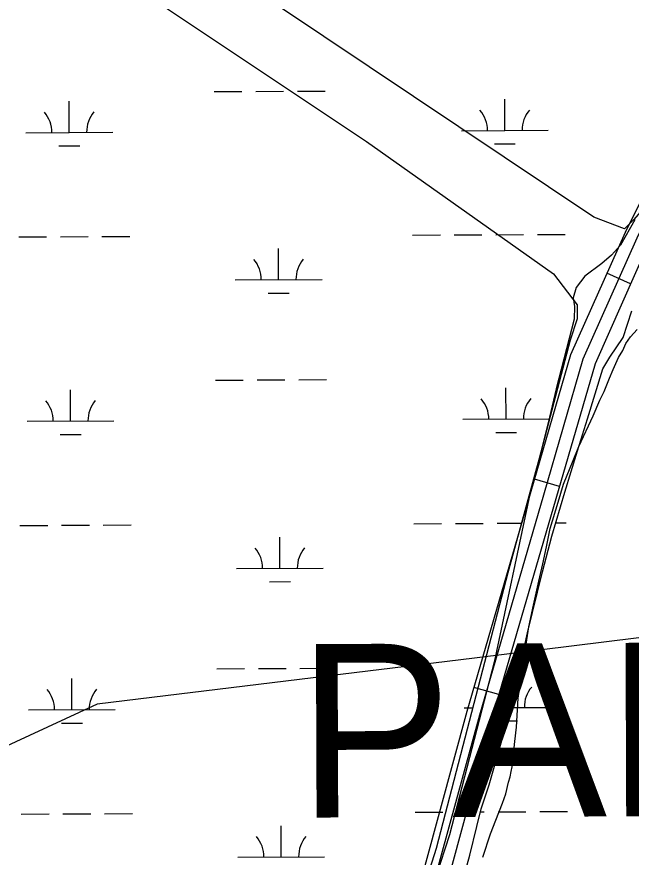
# Model space of a CAD drawing. Extents: x 3424494 to 3462436, y 522220 to 547718.
# Drawn here: x 3441045 to 3441753, y 528443 to 529412 of the extents above; entities that cross this region are included whole.
import ezdxf

# ---------------------------------------------------------------- set-up
doc = ezdxf.new("R2010")
doc.units = 0
for name, color, linetype in [('V-ROAD-CNTR', 7, 'Continuous'), ('V-SITE-VEGE', 7, 'Continuous'), ('V-TOPO-GNAM-IDEN', 7, 'Continuous'), ('V-TOPO-SHOR', 7, 'Continuous'), ('V-WETL-SWMP', 7, 'Continuous')]:
    doc.layers.add(name, color=color, linetype=linetype)

msp = doc.modelspace()

# ---------------------------------------------------------------- linework, layer by layer
at = {"layer": 'V-ROAD-CNTR'}
for p, q in [((3441752.01, 529104.11), (3441724.62, 529116.33)), ((3441670.09, 528870.72), (3441641.27, 528879.05)), ((3441600.24, 528630.65), (3441571.44, 528639.03))]:
    msp.add_line(p, q, dxfattribs=at)
for points in [[(3442478.13, 531491.82), (3442518.98, 530670.98), (3442533.34, 530300.45), (3442532.54, 530279.89), (3442502.14, 530261.04), (3442452.85, 530233.16), (3442395.84, 530195.48), (3442315.05, 530084.75), (3442210.11, 529938.99), (3442179.53, 529861.94), (3442124.04, 529741.36), (3442061.24, 529608.71), (3442018.5, 529563.65), (3441874.96, 529404.64), (3441806.37, 529285.51), (3441745.59, 529163.33), (3441682.69, 529022.41), (3441637.14, 528864.77), (3441563.31, 528611.13), (3441500.56, 528381.04), (3441413.9, 528112.35), (3441251.24, 527670.52)], [(3442493.15, 531491.86), (3442533.96, 530671.64), (3442548.35, 530300.45), (3442547.22, 530271.34), (3442509.79, 530248.14), (3442460.69, 530220.36), (3442406.37, 530184.46), (3442327.2, 530075.95), (3442223.37, 529931.73), (3442193.32, 529856.04), (3442137.63, 529735.02), (3442073.77, 529600.12), (3442029.51, 529553.46), (3441887.17, 529395.78), (3441819.6, 529278.42), (3441759.16, 529156.93), (3441696.81, 529017.24), (3441651.54, 528860.59), (3441577.75, 528607.06), (3441514.94, 528376.76), (3441428.09, 528107.45), (3441267.25, 527670.59)], [(3441886.65, 529364.82), (3441832.82, 529271.33), (3441772.73, 529150.53), (3441710.93, 529012.08), (3441665.95, 528856.41), (3441592.19, 528602.99), (3441529.32, 528372.48), (3441442.27, 528102.56), (3441283.26, 527670.66)]]:
    msp.add_lwpolyline(points, dxfattribs=at)
at = {"layer": 'V-SITE-VEGE'}
for p, q in [((3440850.4, 529666.83), (3441447.64, 529268.46)), ((3441447.64, 529268.46), (3441663.09, 529115.66)), ((3441663.09, 529115.66), (3441690.36, 529080.19)), ((3441690.36, 529080.19), (3441690.36, 529063.81)), ((3441690.36, 529063.81), (3441682.18, 529039.26)), ((3441751.75, 529043.09), (3441759.47, 529051.75)), ((3441682.18, 529039.26), (3441635.82, 528861.9)), ((3441742.87, 529027.53), (3441746.58, 529035.5)), ((3441746.58, 529035.5), (3441751.75, 529043.09)), ((3441738.06, 529019.21), (3441742.87, 529027.53)), ((3441731.74, 529005.44), (3441738.06, 529019.21)), ((3441727.64, 528995.66), (3441731.74, 529005.44)), ((3441721.3, 528980.07), (3441727.64, 528995.66)), ((3441716.48, 528969.92), (3441721.3, 528980.07)), ((3441708.66, 528952.17), (3441716.48, 528969.92)), ((3441692.31, 528916.67), (3441708.66, 528952.17)), ((3441685.61, 528900.72), (3441692.31, 528916.67)), ((3441674.79, 528873.17), (3441685.61, 528900.72)), ((3441668.4, 528852.48), (3441674.79, 528873.17)), ((3441635.82, 528861.9), (3441594.91, 528668.17)), ((3441659.38, 528822.37), (3441668.4, 528852.48)), ((3441655.17, 528800.94), (3441659.38, 528822.37)), ((3441650.98, 528781.33), (3441655.17, 528800.94)), ((3441646.06, 528761.36), (3441650.98, 528781.33)), ((3441639.21, 528730.5), (3441646.06, 528761.36)), ((3441634.64, 528708.71), (3441639.21, 528730.5)), ((3441629.98, 528678.91), (3441634.64, 528708.71)), ((3441627.26, 528660.38), (3441629.98, 528678.91)), ((3441594.91, 528668.17), (3441543.09, 528468.99)), ((3441622.57, 528626.59), (3441627.26, 528660.38)), ((3441620.43, 528593.13), (3441622.57, 528626.59)), ((3441618.45, 528576.77), (3441620.43, 528593.13)), ((3441615.62, 528547.32), (3441618.45, 528576.77)), ((3441613.33, 528536.06), (3441614.48, 528542.24)), ((3441614.48, 528542.24), (3441615.62, 528547.32)), ((3441611.08, 528529.9), (3441613.33, 528536.06)), ((3441608.05, 528516.46), (3441611.08, 528529.9)), ((3441604.3, 528505.58), (3441608.05, 528516.46)), ((3441596.83, 528486), (3441604.3, 528505.58)), ((3441590.5, 528470.42), (3441596.83, 528486)), ((3441543.09, 528468.99), (3441466.73, 528234.33)), ((3441581.5, 528443.21), (3441590.5, 528470.42))]:
    msp.add_line(p, q, dxfattribs=at)
msp.add_lwpolyline([(3441848.54, 529440.36), (3441873.08, 529393.97), (3441856.72, 529306.66), (3441832.17, 529276.64), (3441807.63, 529238.44), (3441755.81, 529178.41), (3441744.91, 529167.5), (3441709.45, 529181.14), (3441139.48, 529563.14)], dxfattribs=at)
at = {"layer": 'V-TOPO-SHOR'}
msp.add_lwpolyline([(3442245.8, 528756.26), (3441572.08, 528672.81), (3441137.41, 528619.55), (3440117.46, 528147.56), (3439618.08, 527659.91)], dxfattribs=at)
at = {"layer": 'V-WETL-SWMP'}
for p, q in [((3441271.95, 529325.86), (3441303.95, 529326.01)), ((3441319.95, 529326.08), (3441351.95, 529326.22)), ((3441367.95, 529326.29), (3441399.95, 529326.44)), ((3441607, 529280.94), (3441606.84, 529316.94)), ((3441105.11, 529278.68), (3441104.94, 529314.68)), ((3441055.11, 529278.45), (3441155.11, 529278.91)), ((3441557, 529280.72), (3441657, 529281.17)), ((3441093.18, 529263.2), (3441117.18, 529263.3)), ((3441595.07, 529265.46), (3441619.07, 529265.57)), ((3441756.69, 529178.06), (3441740.49, 529148.93)), ((3441548.7, 529160.61), (3441580.7, 529160.75)), ((3441596.7, 529160.83), (3441628.7, 529160.97)), ((3441644.7, 529161.04), (3441676.7, 529161.19)), ((3441046.81, 529158.35), (3441078.81, 529158.49)), ((3441094.81, 529158.56), (3441126.81, 529158.71)), ((3441142.81, 529158.78), (3441174.81, 529158.92)), ((3441500.71, 529160.39), (3441532.7, 529160.54)), ((3441346.35, 529108.96), (3441346.18, 529144.95)), ((3441740.49, 529148.93), (3441729.97, 529137.16)), ((3441729.97, 529137.16), (3441718.77, 529127.49)), ((3441718.77, 529127.49), (3441699.18, 529112.99)), ((3441699.18, 529112.99), (3441689.35, 529099.83)), ((3441296.35, 529108.73), (3441396.35, 529109.18)), ((3441334.42, 529093.47), (3441358.42, 529093.58)), ((3441689.35, 529099.83), (3441685.8, 529088.02)), ((3441685.8, 529088.02), (3441687.13, 529078.26)), ((3441687.13, 529078.26), (3441687.03, 529063.64)), ((3441743.3, 529042.39), (3441753.24, 529072.95)), ((3441687.03, 529063.64), (3441666.33, 528983.02)), ((3441727.83, 529019.51), (3441743.3, 529042.39)), ((3441720.09, 529006.33), (3441727.83, 529019.51)), ((3441702.31, 528948.67), (3441720.09, 529006.33)), ((3441273.47, 528993.2), (3441305.47, 528993.34)), ((3441321.47, 528993.41), (3441353.47, 528993.56)), ((3441369.47, 528993.63), (3441401.46, 528993.77)), ((3441106.62, 528946.01), (3441106.46, 528982.01)), ((3441608.51, 528948.28), (3441608.35, 528984.28)), ((3441666.33, 528983.02), (3441658.46, 528950.34)), ((3441558.51, 528948.05), (3441658, 528948.5)), ((3441658.46, 528950.34), (3441647.74, 528907.25)), ((3441690.94, 528911.84), (3441702.31, 528948.67)), ((3441056.62, 528945.79), (3441156.62, 528946.24)), ((3441094.69, 528930.53), (3441118.69, 528930.64)), ((3441596.58, 528932.79), (3441620.58, 528932.9)), ((3441676.01, 528863.9), (3441690.94, 528911.84)), ((3441647.74, 528907.25), (3441610.67, 528771.03)), ((3441661.06, 528813.18), (3441676.01, 528863.9)), ((3441048.32, 528825.68), (3441080.32, 528825.83)), ((3441096.32, 528825.9), (3441128.32, 528826.04)), ((3441144.32, 528826.11), (3441176.32, 528826.26)), ((3441502.22, 528827.73), (3441534.22, 528827.87)), ((3441550.22, 528827.94), (3441582.22, 528828.09)), ((3441598.22, 528828.16), (3441626.25, 528828.29)), ((3441665.61, 528828.6), (3441677.71, 528828.65)), ((3441347.86, 528776.29), (3441347.7, 528812.29)), ((3441650.35, 528772.17), (3441661.06, 528813.18)), ((3441297.86, 528776.07), (3441397.86, 528776.52)), ((3441610.67, 528771.03), (3441576.41, 528639.67)), ((3441633.19, 528701.97), (3441650.35, 528772.17)), ((3441335.93, 528760.81), (3441359.93, 528760.91)), ((3441620.99, 528645.65), (3441633.19, 528701.97)), ((3441274.98, 528660.53), (3441306.98, 528660.68)), ((3441322.98, 528660.75), (3441354.98, 528660.89)), ((3441370.98, 528660.96), (3441402.98, 528661.11)), ((3441108.13, 528613.35), (3441107.97, 528649.35)), ((3441576.41, 528639.67), (3441527.88, 528453.4)), ((3441605.99, 528585.88), (3441620.99, 528645.65)), ((3441058.14, 528613.12), (3441158.13, 528613.57)), ((3441560.03, 528615.39), (3441570.09, 528615.43)), ((3441613.49, 528615.76), (3441659.51, 528615.97)), ((3441609.61, 528600.32), (3441621.58, 528600.37)), ((3441096.2, 528597.86), (3441120.2, 528597.97)), ((3441588.9, 528526.81), (3441605.99, 528585.88)), ((3441579.67, 528499.03), (3441588.9, 528526.81)), ((3441049.84, 528493.02), (3441081.84, 528493.16)), ((3441097.84, 528493.23), (3441129.84, 528493.38)), ((3441145.83, 528493.45), (3441177.83, 528493.59)), ((3441503.73, 528495.06), (3441535.73, 528495.21)), ((3441574.66, 528478.87), (3441579.67, 528499.03)), ((3441578.8, 528495.54), (3441583.21, 528495.56)), ((3441599.21, 528495.63), (3441631.21, 528495.78)), ((3441647.21, 528495.85), (3441679.21, 528495.99)), ((3441349.38, 528443.63), (3441349.21, 528479.62)), ((3441566.79, 528445.5), (3441574.66, 528478.87)), ((3441299.38, 528443.4), (3441399.37, 528443.85)), ((3441527.88, 528453.4), (3441498.03, 528358.22)), ((3441556.11, 528407.98), (3441566.79, 528445.5))]:
    msp.add_line(p, q, dxfattribs=at)
for centre, start, end in [((3441049.86, 529278.91), 359.48652, 41.03018), ((3441160.35, 529279.4), 139.48652, 181.03018), ((3441551.76, 529281.17), 359.48652, 41.03018), ((3441662.24, 529281.67), 139.48652, 181.03018), ((3441291.11, 529109.18), 359.48652, 41.03018), ((3441401.59, 529109.68), 139.48652, 181.03018), ((3441051.38, 528946.24), 359.48652, 41.03018), ((3441161.86, 528946.74), 139.48652, 181.03018), ((3441553.27, 528948.5), 359.48652, 41.03018), ((3441663.75, 528949), 139.48652, 181.03018), ((3441292.62, 528776.52), 359.48652, 41.03018), ((3441403.1, 528777.01), 139.48652, 181.03018), ((3441664.76, 528616.47), 139.48649, 181.03015), ((3441052.89, 528613.57), 359.48652, 41.03018), ((3441163.37, 528614.07), 139.48652, 181.03018), ((3441294.13, 528443.85), 359.48652, 41.03018), ((3441404.61, 528444.35), 139.48652, 181.03018)]:
    msp.add_arc(centre, 35.25, start, end, dxfattribs=at)

# ---------------------------------------------------------------- texts
at = {"layer": 'V-TOPO-GNAM-IDEN'}
msp.add_text('PARISH,', height=200, rotation=0.22245, dxfattribs=at).set_placement((3441368.18, 528488.91))

doc.saveas('drawing.dxf')
